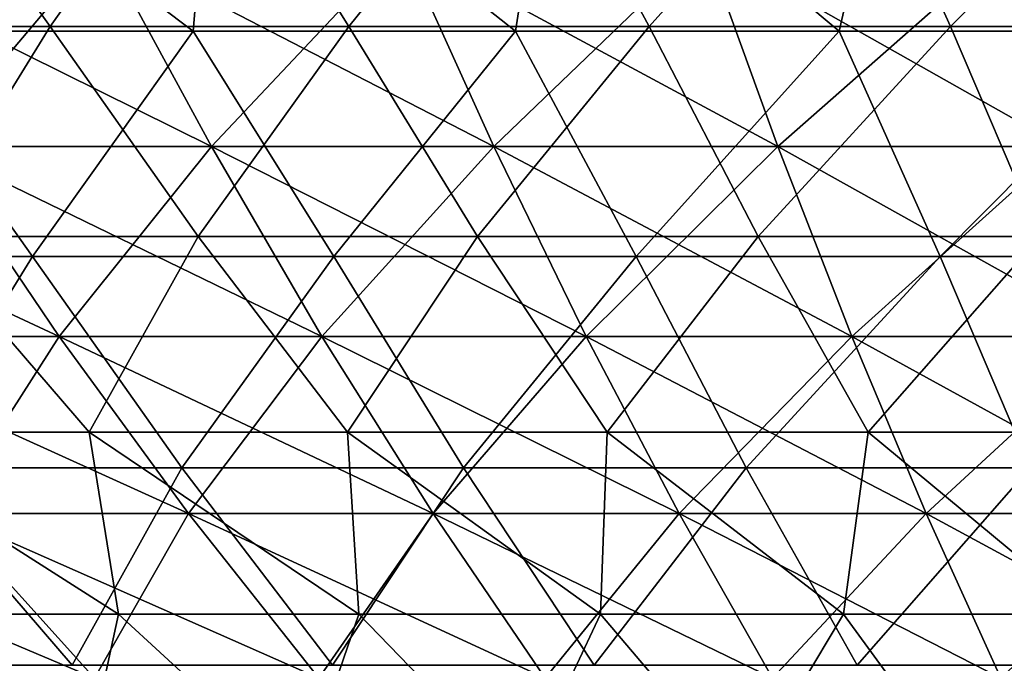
# Model space of a CAD drawing. Header units: millimetres. Extents: x -250 to 250, y -45 to 4150.
# Tile 404 of 656: x -15.75 to -7.6, y 3910.42 to 3915.76. Entities that reach past the tile are written whole.
import ezdxf

# ---------------------------------------------------------------- set-up
doc = ezdxf.new("R2010")
doc.units = ezdxf.units.MM
doc.header["$LTSCALE"] = 81.481481
for name, color, linetype in [('19', 7, 'CONTINUOUS'), ('20', 7, 'CONTINUOUS'), ('21', 7, 'CONTINUOUS'), ('22', 7, 'CONTINUOUS'), ('27', 7, 'CONTINUOUS')]:
    doc.layers.add(name, color=color, linetype=linetype)

msp = doc.modelspace()

# ---------------------------------------------------------------- linework, layer by layer
at = {"layer": '19', "color": 7, "linetype": 'CONTINUOUS'}
for points in [[(-14.3165, 3915.6613, -85.9094), (-16.9722, 3915.6613, -85.4244), (-16.9507, 3917.6423, -90.6784), (-14.3165, 3915.6613, -85.9094)], [(-14.1502, 3917.6423, -91.1574), (-14.3165, 3915.6613, -85.9094), (-16.9507, 3917.6423, -90.6784), (-14.1502, 3917.6423, -91.1574)], [(-11.6469, 3915.6613, -86.3118), (-14.3165, 3915.6613, -85.9094), (-14.1502, 3917.6423, -91.1574), (-11.6469, 3915.6613, -86.3118)], [(-11.3363, 3917.6423, -91.5499), (-11.6469, 3915.6613, -86.3118), (-14.1502, 3917.6423, -91.1574), (-11.3363, 3917.6423, -91.5499)], [(-8.9662, 3915.6613, -86.6313), (-11.6469, 3915.6613, -86.3118), (-11.3363, 3917.6423, -91.5499), (-8.9662, 3915.6613, -86.6313)], [(-8.5117, 3917.6423, -91.8556), (-8.9662, 3915.6613, -86.6313), (-11.3363, 3917.6423, -91.5499), (-8.5117, 3917.6423, -91.8556)], [(-6.2769, 3915.6613, -86.8676), (-8.9662, 3915.6613, -86.6313), (-8.5117, 3917.6423, -91.8556), (-6.2769, 3915.6613, -86.8676)], [(-5.6789, 3917.6423, -92.0741), (-6.2769, 3915.6613, -86.8676), (-8.5117, 3917.6423, -91.8556), (-5.6789, 3917.6423, -92.0741)], [(-15.6453, 3913.7947, -80.3883), (-18.1239, 3913.7947, -79.866), (-16.9722, 3915.6613, -85.4244), (-15.6453, 3913.7947, -80.3883)], [(-14.3165, 3915.6613, -85.9094), (-15.6453, 3913.7947, -80.3883), (-16.9722, 3915.6613, -85.4244), (-14.3165, 3915.6613, -85.9094)], [(-13.1518, 3913.7947, -80.8337), (-15.6453, 3913.7947, -80.3883), (-14.3165, 3915.6613, -85.9094), (-13.1518, 3913.7947, -80.8337)], [(-11.6469, 3915.6613, -86.3118), (-13.1518, 3913.7947, -80.8337), (-14.3165, 3915.6613, -85.9094), (-11.6469, 3915.6613, -86.3118)], [(-10.6458, 3913.7947, -81.2017), (-13.1518, 3913.7947, -80.8337), (-11.6469, 3915.6613, -86.3118), (-10.6458, 3913.7947, -81.2017)], [(-8.9662, 3915.6613, -86.6313), (-10.6458, 3913.7947, -81.2017), (-11.6469, 3915.6613, -86.3118), (-8.9662, 3915.6613, -86.6313)], [(-8.1295, 3913.7947, -81.4921), (-10.6458, 3913.7947, -81.2017), (-8.9662, 3915.6613, -86.6313), (-8.1295, 3913.7947, -81.4921)], [(-6.2769, 3915.6613, -86.8676), (-8.1295, 3913.7947, -81.4921), (-8.9662, 3915.6613, -86.6313), (-6.2769, 3915.6613, -86.8676)], [(-5.6054, 3913.7947, -81.7045), (-8.1295, 3913.7947, -81.4921), (-6.2769, 3915.6613, -86.8676), (-5.6054, 3913.7947, -81.7045)], [(-18.1239, 3913.7947, -79.866), (-15.6453, 3913.7947, -80.3883), (-16.7261, 3912.0433, -74.8122), (-18.1239, 3913.7947, -79.866)], [(-16.7261, 3912.0433, -74.8122), (-15.6453, 3913.7947, -80.3883), (-14.4086, 3912.0433, -75.2929), (-16.7261, 3912.0433, -74.8122)], [(-15.6453, 3913.7947, -80.3883), (-13.1518, 3913.7947, -80.8337), (-14.4086, 3912.0433, -75.2929), (-15.6453, 3913.7947, -80.3883)], [(-14.4086, 3912.0433, -75.2929), (-13.1518, 3913.7947, -80.8337), (-12.0775, 3912.0433, -75.7018), (-14.4086, 3912.0433, -75.2929)], [(-13.1518, 3913.7947, -80.8337), (-10.6458, 3913.7947, -81.2017), (-12.0775, 3912.0433, -75.7018), (-13.1518, 3913.7947, -80.8337)], [(-12.0775, 3912.0433, -75.7018), (-10.6458, 3913.7947, -81.2017), (-9.7348, 3912.0433, -76.0385), (-12.0775, 3912.0433, -75.7018)], [(-10.6458, 3913.7947, -81.2017), (-8.1295, 3913.7947, -81.4921), (-9.7348, 3912.0433, -76.0385), (-10.6458, 3913.7947, -81.2017)], [(-9.7348, 3912.0433, -76.0385), (-8.1295, 3913.7947, -81.4921), (-7.3828, 3912.0433, -76.3028), (-9.7348, 3912.0433, -76.0385)], [(-8.1295, 3913.7947, -81.4921), (-5.6054, 3913.7947, -81.7045), (-7.3828, 3912.0433, -76.3028), (-8.1295, 3913.7947, -81.4921)], [(-17.4584, 3910.4081, -69.2165), (-16.7261, 3912.0433, -74.8122), (-15.3178, 3910.4081, -69.7214), (-17.4584, 3910.4081, -69.2165)], [(-16.7261, 3912.0433, -74.8122), (-14.4086, 3912.0433, -75.2929), (-15.3178, 3910.4081, -69.7214), (-16.7261, 3912.0433, -74.8122)], [(-15.3178, 3910.4081, -69.7214), (-14.4086, 3912.0433, -75.2929), (-13.1626, 3910.4081, -70.1602), (-15.3178, 3910.4081, -69.7214)], [(-14.4086, 3912.0433, -75.2929), (-12.0775, 3912.0433, -75.7018), (-13.1626, 3910.4081, -70.1602), (-14.4086, 3912.0433, -75.2929)], [(-13.1626, 3910.4081, -70.1602), (-12.0775, 3912.0433, -75.7018), (-10.995, 3910.4081, -70.5324), (-13.1626, 3910.4081, -70.1602)], [(-12.0775, 3912.0433, -75.7018), (-9.7348, 3912.0433, -76.0385), (-10.995, 3910.4081, -70.5324), (-12.0775, 3912.0433, -75.7018)], [(-10.995, 3910.4081, -70.5324), (-9.7348, 3912.0433, -76.0385), (-8.8169, 3910.4081, -70.8377), (-10.995, 3910.4081, -70.5324)], [(-9.7348, 3912.0433, -76.0385), (-7.3828, 3912.0433, -76.3028), (-8.8169, 3910.4081, -70.8377), (-9.7348, 3912.0433, -76.0385)], [(-8.8169, 3910.4081, -70.8377), (-7.3828, 3912.0433, -76.3028), (-6.6305, 3910.4081, -71.0757), (-8.8169, 3910.4081, -70.8377)]]:
    msp.add_3dface(points, dxfattribs=at)
at = {"layer": '20', "color": 7, "linetype": 'CONTINUOUS'}
for points in [[(-14.3165, 3915.6613, 85.9094), (-16.9507, 3917.6423, 90.6784), (-16.9722, 3915.6613, 85.4244), (-14.3165, 3915.6613, 85.9094)], [(-14.1502, 3917.6423, 91.1574), (-16.9507, 3917.6423, 90.6784), (-14.3165, 3915.6613, 85.9094), (-14.1502, 3917.6423, 91.1574)], [(-11.6469, 3915.6613, 86.3118), (-14.1502, 3917.6423, 91.1574), (-14.3165, 3915.6613, 85.9094), (-11.6469, 3915.6613, 86.3118)], [(-11.3363, 3917.6423, 91.5499), (-14.1502, 3917.6423, 91.1574), (-11.6469, 3915.6613, 86.3118), (-11.3363, 3917.6423, 91.5499)], [(-8.9662, 3915.6613, 86.6313), (-11.3363, 3917.6423, 91.5499), (-11.6469, 3915.6613, 86.3118), (-8.9662, 3915.6613, 86.6313)], [(-8.5117, 3917.6423, 91.8556), (-11.3363, 3917.6423, 91.5499), (-8.9662, 3915.6613, 86.6313), (-8.5117, 3917.6423, 91.8556)], [(-6.2769, 3915.6613, 86.8676), (-8.5117, 3917.6423, 91.8556), (-8.9662, 3915.6613, 86.6313), (-6.2769, 3915.6613, 86.8676)], [(-5.6789, 3917.6423, 92.0741), (-8.5117, 3917.6423, 91.8556), (-6.2769, 3915.6613, 86.8676), (-5.6789, 3917.6423, 92.0741)], [(-15.6453, 3913.7947, 80.3883), (-16.9722, 3915.6613, 85.4244), (-18.1239, 3913.7947, 79.866), (-15.6453, 3913.7947, 80.3883)], [(-14.3165, 3915.6613, 85.9094), (-16.9722, 3915.6613, 85.4244), (-15.6453, 3913.7947, 80.3883), (-14.3165, 3915.6613, 85.9094)], [(-13.1518, 3913.7947, 80.8337), (-14.3165, 3915.6613, 85.9094), (-15.6453, 3913.7947, 80.3883), (-13.1518, 3913.7947, 80.8337)], [(-11.6469, 3915.6613, 86.3118), (-14.3165, 3915.6613, 85.9094), (-13.1518, 3913.7947, 80.8337), (-11.6469, 3915.6613, 86.3118)], [(-10.6458, 3913.7947, 81.2017), (-11.6469, 3915.6613, 86.3118), (-13.1518, 3913.7947, 80.8337), (-10.6458, 3913.7947, 81.2017)], [(-8.9662, 3915.6613, 86.6313), (-11.6469, 3915.6613, 86.3118), (-10.6458, 3913.7947, 81.2017), (-8.9662, 3915.6613, 86.6313)], [(-8.1295, 3913.7947, 81.4921), (-8.9662, 3915.6613, 86.6313), (-10.6458, 3913.7947, 81.2017), (-8.1295, 3913.7947, 81.4921)], [(-6.2769, 3915.6613, 86.8676), (-8.9662, 3915.6613, 86.6313), (-8.1295, 3913.7947, 81.4921), (-6.2769, 3915.6613, 86.8676)], [(-5.6054, 3913.7947, 81.7045), (-6.2769, 3915.6613, 86.8676), (-8.1295, 3913.7947, 81.4921), (-5.6054, 3913.7947, 81.7045)], [(-15.6453, 3913.7947, 80.3883), (-18.1239, 3913.7947, 79.866), (-16.7261, 3912.0433, 74.8122), (-15.6453, 3913.7947, 80.3883)], [(-15.6453, 3913.7947, 80.3883), (-16.7261, 3912.0433, 74.8122), (-14.4086, 3912.0433, 75.2929), (-15.6453, 3913.7947, 80.3883)], [(-13.1518, 3913.7947, 80.8337), (-15.6453, 3913.7947, 80.3883), (-14.4086, 3912.0433, 75.2929), (-13.1518, 3913.7947, 80.8337)], [(-13.1518, 3913.7947, 80.8337), (-14.4086, 3912.0433, 75.2929), (-12.0775, 3912.0433, 75.7018), (-13.1518, 3913.7947, 80.8337)], [(-10.6458, 3913.7947, 81.2017), (-13.1518, 3913.7947, 80.8337), (-12.0775, 3912.0433, 75.7018), (-10.6458, 3913.7947, 81.2017)], [(-10.6458, 3913.7947, 81.2017), (-12.0775, 3912.0433, 75.7018), (-9.7348, 3912.0433, 76.0385), (-10.6458, 3913.7947, 81.2017)], [(-8.1295, 3913.7947, 81.4921), (-10.6458, 3913.7947, 81.2017), (-9.7348, 3912.0433, 76.0385), (-8.1295, 3913.7947, 81.4921)], [(-8.1295, 3913.7947, 81.4921), (-9.7348, 3912.0433, 76.0385), (-7.3828, 3912.0433, 76.3028), (-8.1295, 3913.7947, 81.4921)], [(-5.6054, 3913.7947, 81.7045), (-8.1295, 3913.7947, 81.4921), (-7.3828, 3912.0433, 76.3028), (-5.6054, 3913.7947, 81.7045)], [(-17.4584, 3910.4081, 69.2165), (-15.3178, 3910.4081, 69.7214), (-16.7261, 3912.0433, 74.8122), (-17.4584, 3910.4081, 69.2165)], [(-16.7261, 3912.0433, 74.8122), (-15.3178, 3910.4081, 69.7214), (-14.4086, 3912.0433, 75.2929), (-16.7261, 3912.0433, 74.8122)], [(-15.3178, 3910.4081, 69.7214), (-13.1626, 3910.4081, 70.1602), (-14.4086, 3912.0433, 75.2929), (-15.3178, 3910.4081, 69.7214)], [(-14.4086, 3912.0433, 75.2929), (-13.1626, 3910.4081, 70.1602), (-12.0775, 3912.0433, 75.7018), (-14.4086, 3912.0433, 75.2929)], [(-13.1626, 3910.4081, 70.1602), (-10.995, 3910.4081, 70.5324), (-12.0775, 3912.0433, 75.7018), (-13.1626, 3910.4081, 70.1602)], [(-12.0775, 3912.0433, 75.7018), (-10.995, 3910.4081, 70.5324), (-9.7348, 3912.0433, 76.0385), (-12.0775, 3912.0433, 75.7018)], [(-10.995, 3910.4081, 70.5324), (-8.8169, 3910.4081, 70.8377), (-9.7348, 3912.0433, 76.0385), (-10.995, 3910.4081, 70.5324)], [(-9.7348, 3912.0433, 76.0385), (-8.8169, 3910.4081, 70.8377), (-7.3828, 3912.0433, 76.3028), (-9.7348, 3912.0433, 76.0385)], [(-8.8169, 3910.4081, 70.8377), (-6.6305, 3910.4081, 71.0757), (-7.3828, 3912.0433, 76.3028), (-8.8169, 3910.4081, 70.8377)]]:
    msp.add_3dface(points, dxfattribs=at)
at = {"layer": '21', "color": 7, "linetype": 'CONTINUOUS'}
for points in [[(-15.4999, 3915.698, 79.7892), (-17.9595, 3915.698, 79.2718), (-16.8205, 3917.5503, 84.7832), (-15.4999, 3915.698, 79.7892)], [(-14.1851, 3917.5503, 85.2638), (-15.4999, 3915.698, 79.7892), (-16.8205, 3917.5503, 84.7832), (-14.1851, 3917.5503, 85.2638)], [(-13.0255, 3915.698, 80.2303), (-15.4999, 3915.698, 79.7892), (-14.1851, 3917.5503, 85.2638), (-13.0255, 3915.698, 80.2303)], [(-11.5361, 3917.5503, 85.6624), (-13.0255, 3915.698, 80.2303), (-14.1851, 3917.5503, 85.2638), (-11.5361, 3917.5503, 85.6624)], [(-10.5386, 3915.698, 80.5947), (-13.0255, 3915.698, 80.2303), (-11.5361, 3917.5503, 85.6624), (-10.5386, 3915.698, 80.5947)], [(-8.8759, 3917.5503, 85.9787), (-10.5386, 3915.698, 80.5947), (-11.5361, 3917.5503, 85.6624), (-8.8759, 3917.5503, 85.9787)], [(-8.0417, 3915.698, 80.882), (-10.5386, 3915.698, 80.5947), (-8.8759, 3917.5503, 85.9787), (-8.0417, 3915.698, 80.882)], [(-6.2073, 3917.5503, 86.2125), (-8.0417, 3915.698, 80.882), (-8.8759, 3917.5503, 85.9787), (-6.2073, 3917.5503, 86.2125)], [(-5.537, 3915.698, 81.092), (-8.0417, 3915.698, 80.882), (-6.2073, 3917.5503, 86.2125), (-5.537, 3915.698, 81.092)], [(-17.9595, 3915.698, 79.2718), (-15.4999, 3915.698, 79.7892), (-16.5731, 3913.96, 74.2593), (-17.9595, 3915.698, 79.2718)], [(-16.5731, 3913.96, 74.2593), (-15.4999, 3915.698, 79.7892), (-14.2733, 3913.96, 74.7354), (-16.5731, 3913.96, 74.2593)], [(-15.4999, 3915.698, 79.7892), (-13.0255, 3915.698, 80.2303), (-14.2733, 3913.96, 74.7354), (-15.4999, 3915.698, 79.7892)], [(-14.2733, 3913.96, 74.7354), (-13.0255, 3915.698, 80.2303), (-11.9599, 3913.96, 75.1404), (-14.2733, 3913.96, 74.7354)], [(-13.0255, 3915.698, 80.2303), (-10.5386, 3915.698, 80.5947), (-11.9599, 3913.96, 75.1404), (-13.0255, 3915.698, 80.2303)], [(-11.9599, 3913.96, 75.1404), (-10.5386, 3915.698, 80.5947), (-9.6351, 3913.96, 75.4737), (-11.9599, 3913.96, 75.1404)], [(-10.5386, 3915.698, 80.5947), (-8.0417, 3915.698, 80.882), (-9.6351, 3913.96, 75.4737), (-10.5386, 3915.698, 80.5947)], [(-9.6351, 3913.96, 75.4737), (-8.0417, 3915.698, 80.882), (-7.3011, 3913.96, 75.7351), (-9.6351, 3913.96, 75.4737)], [(-8.0417, 3915.698, 80.882), (-5.537, 3915.698, 81.092), (-7.3011, 3913.96, 75.7351), (-8.0417, 3915.698, 80.882)], [(-17.3007, 3912.3371, 68.7099), (-16.5731, 3913.96, 74.2593), (-15.1763, 3912.3371, 69.2101), (-17.3007, 3912.3371, 68.7099)], [(-16.5731, 3913.96, 74.2593), (-14.2733, 3913.96, 74.7354), (-15.1763, 3912.3371, 69.2101), (-16.5731, 3913.96, 74.2593)], [(-15.1763, 3912.3371, 69.2101), (-14.2733, 3913.96, 74.7354), (-13.0375, 3912.3371, 69.6447), (-15.1763, 3912.3371, 69.2101)], [(-14.2733, 3913.96, 74.7354), (-11.9599, 3913.96, 75.1404), (-13.0375, 3912.3371, 69.6447), (-14.2733, 3913.96, 74.7354)], [(-13.0375, 3912.3371, 69.6447), (-11.9599, 3913.96, 75.1404), (-10.8862, 3912.3371, 70.0132), (-13.0375, 3912.3371, 69.6447)], [(-11.9599, 3913.96, 75.1404), (-9.6351, 3913.96, 75.4737), (-10.8862, 3912.3371, 70.0132), (-11.9599, 3913.96, 75.1404)], [(-10.8862, 3912.3371, 70.0132), (-9.6351, 3913.96, 75.4737), (-8.7247, 3912.3371, 70.3153), (-10.8862, 3912.3371, 70.0132)], [(-9.6351, 3913.96, 75.4737), (-7.3011, 3913.96, 75.7351), (-8.7247, 3912.3371, 70.3153), (-9.6351, 3913.96, 75.4737)], [(-8.7247, 3912.3371, 70.3153), (-7.3011, 3913.96, 75.7351), (-6.5549, 3912.3371, 70.5507), (-8.7247, 3912.3371, 70.3153)], [(-17.3007, 3912.3371, 68.7099), (-15.1763, 3912.3371, 69.2101), (-14.9338, 3910.8302, 63.8655), (-17.3007, 3912.3371, 68.7099)], [(-16.9089, 3910.8302, 63.3712), (-17.3007, 3912.3371, 68.7099), (-14.9338, 3910.8302, 63.8655), (-16.9089, 3910.8302, 63.3712)], [(-15.1763, 3912.3371, 69.2101), (-13.0375, 3912.3371, 69.6447), (-12.9443, 3910.8302, 64.2983), (-15.1763, 3912.3371, 69.2101)], [(-14.9338, 3910.8302, 63.8655), (-15.1763, 3912.3371, 69.2101), (-12.9443, 3910.8302, 64.2983), (-14.9338, 3910.8302, 63.8655)], [(-13.0375, 3912.3371, 69.6447), (-10.8862, 3912.3371, 70.0132), (-10.9424, 3910.8302, 64.6691), (-13.0375, 3912.3371, 69.6447)], [(-12.9443, 3910.8302, 64.2983), (-13.0375, 3912.3371, 69.6447), (-10.9424, 3910.8302, 64.6691), (-12.9443, 3910.8302, 64.2983)], [(-10.9424, 3910.8302, 64.6691), (-10.8862, 3912.3371, 70.0132), (-8.9299, 3910.8302, 64.9775), (-10.9424, 3910.8302, 64.6691)], [(-10.8862, 3912.3371, 70.0132), (-8.7247, 3912.3371, 70.3153), (-8.9299, 3910.8302, 64.9775), (-10.8862, 3912.3371, 70.0132)], [(-8.9299, 3910.8302, 64.9775), (-8.7247, 3912.3371, 70.3153), (-6.9088, 3910.8302, 65.2234), (-8.9299, 3910.8302, 64.9775)], [(-8.7247, 3912.3371, 70.3153), (-6.5549, 3912.3371, 70.5507), (-6.9088, 3910.8302, 65.2234), (-8.7247, 3912.3371, 70.3153)], [(-17.0332, 3909.44, 57.8339), (-16.9089, 3910.8302, 63.3712), (-15.2351, 3909.44, 58.3334), (-17.0332, 3909.44, 57.8339)], [(-16.9089, 3910.8302, 63.3712), (-14.9338, 3910.8302, 63.8655), (-15.2351, 3909.44, 58.3334), (-16.9089, 3910.8302, 63.3712)], [(-15.2351, 3909.44, 58.3334), (-14.9338, 3910.8302, 63.8655), (-13.4225, 3909.44, 58.7769), (-15.2351, 3909.44, 58.3334)], [(-14.9338, 3910.8302, 63.8655), (-12.9443, 3910.8302, 64.2983), (-13.4225, 3909.44, 58.7769), (-14.9338, 3910.8302, 63.8655)], [(-13.4225, 3909.44, 58.7769), (-12.9443, 3910.8302, 64.2983), (-11.597, 3909.44, 59.1642), (-13.4225, 3909.44, 58.7769)], [(-12.9443, 3910.8302, 64.2983), (-10.9424, 3910.8302, 64.6691), (-11.597, 3909.44, 59.1642), (-12.9443, 3910.8302, 64.2983)], [(-11.597, 3909.44, 59.1642), (-10.9424, 3910.8302, 64.6691), (-9.7604, 3909.44, 59.4947), (-11.597, 3909.44, 59.1642)], [(-10.9424, 3910.8302, 64.6691), (-8.9299, 3910.8302, 64.9775), (-9.7604, 3909.44, 59.4947), (-10.9424, 3910.8302, 64.6691)], [(-9.7604, 3909.44, 59.4947), (-8.9299, 3910.8302, 64.9775), (-7.9144, 3909.44, 59.7683), (-9.7604, 3909.44, 59.4947)], [(-8.9299, 3910.8302, 64.9775), (-6.9088, 3910.8302, 65.2234), (-7.9144, 3909.44, 59.7683), (-8.9299, 3910.8302, 64.9775)], [(-7.9144, 3909.44, 59.7683), (-6.9088, 3910.8302, 65.2234), (-6.0609, 3909.44, 59.9846), (-7.9144, 3909.44, 59.7683)]]:
    msp.add_3dface(points, dxfattribs=at)
at = {"layer": '22', "color": 7, "linetype": 'CONTINUOUS'}
for points in [[(-15.4999, 3915.698, -79.7892), (-16.8205, 3917.5503, -84.7832), (-17.9595, 3915.698, -79.2718), (-15.4999, 3915.698, -79.7892)], [(-14.1851, 3917.5503, -85.2638), (-16.8205, 3917.5503, -84.7832), (-15.4999, 3915.698, -79.7892), (-14.1851, 3917.5503, -85.2638)], [(-13.0255, 3915.698, -80.2303), (-14.1851, 3917.5503, -85.2638), (-15.4999, 3915.698, -79.7892), (-13.0255, 3915.698, -80.2303)], [(-11.5361, 3917.5503, -85.6624), (-14.1851, 3917.5503, -85.2638), (-13.0255, 3915.698, -80.2303), (-11.5361, 3917.5503, -85.6624)], [(-10.5386, 3915.698, -80.5947), (-11.5361, 3917.5503, -85.6624), (-13.0255, 3915.698, -80.2303), (-10.5386, 3915.698, -80.5947)], [(-8.8759, 3917.5503, -85.9787), (-11.5361, 3917.5503, -85.6624), (-10.5386, 3915.698, -80.5947), (-8.8759, 3917.5503, -85.9787)], [(-8.0417, 3915.698, -80.882), (-8.8759, 3917.5503, -85.9787), (-10.5386, 3915.698, -80.5947), (-8.0417, 3915.698, -80.882)], [(-6.2073, 3917.5503, -86.2125), (-8.8759, 3917.5503, -85.9787), (-8.0417, 3915.698, -80.882), (-6.2073, 3917.5503, -86.2125)], [(-5.537, 3915.698, -81.092), (-6.2073, 3917.5503, -86.2125), (-8.0417, 3915.698, -80.882), (-5.537, 3915.698, -81.092)], [(-15.4999, 3915.698, -79.7892), (-17.9595, 3915.698, -79.2718), (-16.5731, 3913.96, -74.2593), (-15.4999, 3915.698, -79.7892)], [(-15.4999, 3915.698, -79.7892), (-16.5731, 3913.96, -74.2593), (-14.2733, 3913.96, -74.7354), (-15.4999, 3915.698, -79.7892)], [(-13.0255, 3915.698, -80.2303), (-15.4999, 3915.698, -79.7892), (-14.2733, 3913.96, -74.7354), (-13.0255, 3915.698, -80.2303)], [(-13.0255, 3915.698, -80.2303), (-14.2733, 3913.96, -74.7354), (-11.9599, 3913.96, -75.1404), (-13.0255, 3915.698, -80.2303)], [(-10.5386, 3915.698, -80.5947), (-13.0255, 3915.698, -80.2303), (-11.9599, 3913.96, -75.1404), (-10.5386, 3915.698, -80.5947)], [(-10.5386, 3915.698, -80.5947), (-11.9599, 3913.96, -75.1404), (-9.6351, 3913.96, -75.4737), (-10.5386, 3915.698, -80.5947)], [(-8.0417, 3915.698, -80.882), (-10.5386, 3915.698, -80.5947), (-9.6351, 3913.96, -75.4737), (-8.0417, 3915.698, -80.882)], [(-8.0417, 3915.698, -80.882), (-9.6351, 3913.96, -75.4737), (-7.3011, 3913.96, -75.7351), (-8.0417, 3915.698, -80.882)], [(-5.537, 3915.698, -81.092), (-8.0417, 3915.698, -80.882), (-7.3011, 3913.96, -75.7351), (-5.537, 3915.698, -81.092)], [(-17.3007, 3912.3371, -68.7099), (-15.1763, 3912.3371, -69.2101), (-16.5731, 3913.96, -74.2593), (-17.3007, 3912.3371, -68.7099)], [(-16.5731, 3913.96, -74.2593), (-15.1763, 3912.3371, -69.2101), (-14.2733, 3913.96, -74.7354), (-16.5731, 3913.96, -74.2593)], [(-15.1763, 3912.3371, -69.2101), (-13.0375, 3912.3371, -69.6447), (-14.2733, 3913.96, -74.7354), (-15.1763, 3912.3371, -69.2101)], [(-14.2733, 3913.96, -74.7354), (-13.0375, 3912.3371, -69.6447), (-11.9599, 3913.96, -75.1404), (-14.2733, 3913.96, -74.7354)], [(-13.0375, 3912.3371, -69.6447), (-10.8862, 3912.3371, -70.0132), (-11.9599, 3913.96, -75.1404), (-13.0375, 3912.3371, -69.6447)], [(-11.9599, 3913.96, -75.1404), (-10.8862, 3912.3371, -70.0132), (-9.6351, 3913.96, -75.4737), (-11.9599, 3913.96, -75.1404)], [(-10.8862, 3912.3371, -70.0132), (-8.7247, 3912.3371, -70.3153), (-9.6351, 3913.96, -75.4737), (-10.8862, 3912.3371, -70.0132)], [(-9.6351, 3913.96, -75.4737), (-8.7247, 3912.3371, -70.3153), (-7.3011, 3913.96, -75.7351), (-9.6351, 3913.96, -75.4737)], [(-8.7247, 3912.3371, -70.3153), (-6.5549, 3912.3371, -70.5507), (-7.3011, 3913.96, -75.7351), (-8.7247, 3912.3371, -70.3153)], [(-16.9089, 3910.8302, -63.3712), (-14.9338, 3910.8302, -63.8655), (-17.3007, 3912.3371, -68.7099), (-16.9089, 3910.8302, -63.3712)], [(-17.3007, 3912.3371, -68.7099), (-14.9338, 3910.8302, -63.8655), (-15.1763, 3912.3371, -69.2101), (-17.3007, 3912.3371, -68.7099)], [(-14.9338, 3910.8302, -63.8655), (-12.9443, 3910.8302, -64.2983), (-15.1763, 3912.3371, -69.2101), (-14.9338, 3910.8302, -63.8655)], [(-15.1763, 3912.3371, -69.2101), (-12.9443, 3910.8302, -64.2983), (-13.0375, 3912.3371, -69.6447), (-15.1763, 3912.3371, -69.2101)], [(-12.9443, 3910.8302, -64.2983), (-10.9424, 3910.8302, -64.6691), (-13.0375, 3912.3371, -69.6447), (-12.9443, 3910.8302, -64.2983)], [(-13.0375, 3912.3371, -69.6447), (-10.9424, 3910.8302, -64.6691), (-10.8862, 3912.3371, -70.0132), (-13.0375, 3912.3371, -69.6447)], [(-10.9424, 3910.8302, -64.6691), (-8.9299, 3910.8302, -64.9775), (-10.8862, 3912.3371, -70.0132), (-10.9424, 3910.8302, -64.6691)], [(-10.8862, 3912.3371, -70.0132), (-8.9299, 3910.8302, -64.9775), (-8.7247, 3912.3371, -70.3153), (-10.8862, 3912.3371, -70.0132)], [(-8.9299, 3910.8302, -64.9775), (-6.9088, 3910.8302, -65.2234), (-8.7247, 3912.3371, -70.3153), (-8.9299, 3910.8302, -64.9775)], [(-8.7247, 3912.3371, -70.3153), (-6.9088, 3910.8302, -65.2234), (-6.5549, 3912.3371, -70.5507), (-8.7247, 3912.3371, -70.3153)], [(-17.0332, 3909.44, -57.8339), (-15.2351, 3909.44, -58.3334), (-16.9089, 3910.8302, -63.3712), (-17.0332, 3909.44, -57.8339)], [(-16.9089, 3910.8302, -63.3712), (-15.2351, 3909.44, -58.3334), (-14.9338, 3910.8302, -63.8655), (-16.9089, 3910.8302, -63.3712)], [(-15.2351, 3909.44, -58.3334), (-13.4225, 3909.44, -58.7769), (-14.9338, 3910.8302, -63.8655), (-15.2351, 3909.44, -58.3334)], [(-14.9338, 3910.8302, -63.8655), (-13.4225, 3909.44, -58.7769), (-12.9443, 3910.8302, -64.2983), (-14.9338, 3910.8302, -63.8655)], [(-13.4225, 3909.44, -58.7769), (-11.597, 3909.44, -59.1642), (-12.9443, 3910.8302, -64.2983), (-13.4225, 3909.44, -58.7769)], [(-12.9443, 3910.8302, -64.2983), (-11.597, 3909.44, -59.1642), (-10.9424, 3910.8302, -64.6691), (-12.9443, 3910.8302, -64.2983)], [(-11.597, 3909.44, -59.1642), (-9.7604, 3909.44, -59.4947), (-10.9424, 3910.8302, -64.6691), (-11.597, 3909.44, -59.1642)], [(-10.9424, 3910.8302, -64.6691), (-9.7604, 3909.44, -59.4947), (-8.9299, 3910.8302, -64.9775), (-10.9424, 3910.8302, -64.6691)], [(-9.7604, 3909.44, -59.4947), (-7.9144, 3909.44, -59.7683), (-8.9299, 3910.8302, -64.9775), (-9.7604, 3909.44, -59.4947)], [(-8.9299, 3910.8302, -64.9775), (-7.9144, 3909.44, -59.7683), (-6.9088, 3910.8302, -65.2234), (-8.9299, 3910.8302, -64.9775)], [(-7.9144, 3909.44, -59.7683), (-6.0609, 3909.44, -59.9846), (-6.9088, 3910.8302, -65.2234), (-7.9144, 3909.44, -59.7683)]]:
    msp.add_3dface(points, dxfattribs=at)
at = {"layer": '27', "color": 7, "linetype": 'CONTINUOUS'}
for points in [[(-15.074, 3916.385, -80.6386), (-16.4917, 3914.7061, -75.3032), (-17.5501, 3916.385, -80.1361), (-15.074, 3916.385, -80.6386)], [(-16.4917, 3914.7061, 75.3032), (-14.1649, 3914.7061, 75.7753), (-17.5501, 3916.385, 80.1361), (-16.4917, 3914.7061, 75.3032)], [(-17.5501, 3916.385, 80.1361), (-14.1649, 3914.7061, 75.7753), (-15.074, 3916.385, 80.6386), (-17.5501, 3916.385, 80.1361)], [(-14.1649, 3914.7061, -75.7753), (-16.4917, 3914.7061, -75.3032), (-15.074, 3916.385, -80.6386), (-14.1649, 3914.7061, -75.7753)], [(-12.5835, 3916.385, -81.0645), (-14.1649, 3914.7061, -75.7753), (-15.074, 3916.385, -80.6386), (-12.5835, 3916.385, -81.0645)], [(-14.1649, 3914.7061, 75.7753), (-11.8246, 3914.7061, 76.1756), (-15.074, 3916.385, 80.6386), (-14.1649, 3914.7061, 75.7753)], [(-15.074, 3916.385, 80.6386), (-11.8246, 3914.7061, 76.1756), (-12.5835, 3916.385, 81.0645), (-15.074, 3916.385, 80.6386)], [(-11.8246, 3914.7061, -76.1756), (-14.1649, 3914.7061, -75.7753), (-12.5835, 3916.385, -81.0645), (-11.8246, 3914.7061, -76.1756)], [(-10.0812, 3916.385, -81.4136), (-11.8246, 3914.7061, -76.1756), (-12.5835, 3916.385, -81.0645), (-10.0812, 3916.385, -81.4136)], [(-11.8246, 3914.7061, 76.1756), (-9.4732, 3914.7061, 76.5036), (-12.5835, 3916.385, 81.0645), (-11.8246, 3914.7061, 76.1756)], [(-12.5835, 3916.385, 81.0645), (-9.4732, 3914.7061, 76.5036), (-10.0812, 3916.385, 81.4136), (-12.5835, 3916.385, 81.0645)], [(-9.4732, 3914.7061, -76.5036), (-11.8246, 3914.7061, -76.1756), (-10.0812, 3916.385, -81.4136), (-9.4732, 3914.7061, -76.5036)], [(-7.5693, 3916.385, -81.6854), (-9.4732, 3914.7061, -76.5036), (-10.0812, 3916.385, -81.4136), (-7.5693, 3916.385, -81.6854)], [(-9.4732, 3914.7061, 76.5036), (-7.1128, 3914.7061, 76.759), (-10.0812, 3916.385, 81.4136), (-9.4732, 3914.7061, 76.5036)], [(-10.0812, 3916.385, 81.4136), (-7.1128, 3914.7061, 76.759), (-7.5693, 3916.385, 81.6854), (-10.0812, 3916.385, 81.4136)], [(-7.1128, 3914.7061, -76.759), (-9.4732, 3914.7061, -76.5036), (-7.5693, 3916.385, -81.6854), (-7.1128, 3914.7061, -76.759)], [(-17.5877, 3913.1319, 69.9282), (-15.4259, 3913.1319, 70.4367), (-18.8028, 3914.7061, 74.7596), (-17.5877, 3913.1319, 69.9282)], [(-18.8028, 3914.7061, 74.7596), (-15.4259, 3913.1319, 70.4367), (-16.4917, 3914.7061, 75.3032), (-18.8028, 3914.7061, 74.7596)], [(-15.4259, 3913.1319, -70.4367), (-17.5877, 3913.1319, -69.9282), (-16.4917, 3914.7061, -75.3032), (-15.4259, 3913.1319, -70.4367)], [(-14.1649, 3914.7061, -75.7753), (-15.4259, 3913.1319, -70.4367), (-16.4917, 3914.7061, -75.3032), (-14.1649, 3914.7061, -75.7753)], [(-15.4259, 3913.1319, 70.4367), (-13.2495, 3913.1319, 70.8783), (-16.4917, 3914.7061, 75.3032), (-15.4259, 3913.1319, 70.4367)], [(-16.4917, 3914.7061, 75.3032), (-13.2495, 3913.1319, 70.8783), (-14.1649, 3914.7061, 75.7753), (-16.4917, 3914.7061, 75.3032)], [(-13.2495, 3913.1319, -70.8783), (-15.4259, 3913.1319, -70.4367), (-14.1649, 3914.7061, -75.7753), (-13.2495, 3913.1319, -70.8783)], [(-11.8246, 3914.7061, -76.1756), (-13.2495, 3913.1319, -70.8783), (-14.1649, 3914.7061, -75.7753), (-11.8246, 3914.7061, -76.1756)], [(-13.2495, 3913.1319, 70.8783), (-11.0605, 3913.1319, 71.2527), (-14.1649, 3914.7061, 75.7753), (-13.2495, 3913.1319, 70.8783)], [(-14.1649, 3914.7061, 75.7753), (-11.0605, 3913.1319, 71.2527), (-11.8246, 3914.7061, 76.1756), (-14.1649, 3914.7061, 75.7753)], [(-11.0605, 3913.1319, -71.2527), (-13.2495, 3913.1319, -70.8783), (-11.8246, 3914.7061, -76.1756), (-11.0605, 3913.1319, -71.2527)], [(-9.4732, 3914.7061, -76.5036), (-11.0605, 3913.1319, -71.2527), (-11.8246, 3914.7061, -76.1756), (-9.4732, 3914.7061, -76.5036)], [(-11.0605, 3913.1319, 71.2527), (-8.861, 3913.1319, 71.5595), (-11.8246, 3914.7061, 76.1756), (-11.0605, 3913.1319, 71.2527)], [(-11.8246, 3914.7061, 76.1756), (-8.861, 3913.1319, 71.5595), (-9.4732, 3914.7061, 76.5036), (-11.8246, 3914.7061, 76.1756)], [(-8.861, 3913.1319, -71.5595), (-11.0605, 3913.1319, -71.2527), (-9.4732, 3914.7061, -76.5036), (-8.861, 3913.1319, -71.5595)], [(-7.1128, 3914.7061, -76.759), (-8.861, 3913.1319, -71.5595), (-9.4732, 3914.7061, -76.5036), (-7.1128, 3914.7061, -76.759)], [(-8.861, 3913.1319, 71.5595), (-6.6531, 3913.1319, 71.7985), (-9.4732, 3914.7061, 76.5036), (-8.861, 3913.1319, 71.5595)], [(-9.4732, 3914.7061, 76.5036), (-6.6531, 3913.1319, 71.7985), (-7.1128, 3914.7061, 76.759), (-9.4732, 3914.7061, 76.5036)], [(-6.6531, 3913.1319, -71.7985), (-8.861, 3913.1319, -71.5595), (-7.1128, 3914.7061, -76.759), (-6.6531, 3913.1319, -71.7985)], [(-15.4259, 3913.1319, -70.4367), (-16.3647, 3911.6633, -65.0658), (-17.5877, 3913.1319, -69.9282), (-15.4259, 3913.1319, -70.4367)], [(-16.3647, 3911.6633, 65.0658), (-14.3532, 3911.6633, 65.5389), (-17.5877, 3913.1319, 69.9282), (-16.3647, 3911.6633, 65.0658)], [(-17.5877, 3913.1319, 69.9282), (-14.3532, 3911.6633, 65.5389), (-15.4259, 3913.1319, 70.4367), (-17.5877, 3913.1319, 69.9282)], [(-14.3532, 3911.6633, -65.5389), (-16.3647, 3911.6633, -65.0658), (-15.4259, 3913.1319, -70.4367), (-14.3532, 3911.6633, -65.5389)], [(-13.2495, 3913.1319, -70.8783), (-14.3532, 3911.6633, -65.5389), (-15.4259, 3913.1319, -70.4367), (-13.2495, 3913.1319, -70.8783)], [(-14.3532, 3911.6633, 65.5389), (-12.3282, 3911.6633, 65.9498), (-15.4259, 3913.1319, 70.4367), (-14.3532, 3911.6633, 65.5389)], [(-15.4259, 3913.1319, 70.4367), (-12.3282, 3911.6633, 65.9498), (-13.2495, 3913.1319, 70.8783), (-15.4259, 3913.1319, 70.4367)], [(-12.3282, 3911.6633, -65.9498), (-14.3532, 3911.6633, -65.5389), (-13.2495, 3913.1319, -70.8783), (-12.3282, 3911.6633, -65.9498)], [(-11.0605, 3913.1319, -71.2527), (-12.3282, 3911.6633, -65.9498), (-13.2495, 3913.1319, -70.8783), (-11.0605, 3913.1319, -71.2527)], [(-12.3282, 3911.6633, 65.9498), (-10.2914, 3911.6633, 66.2981), (-13.2495, 3913.1319, 70.8783), (-12.3282, 3911.6633, 65.9498)], [(-13.2495, 3913.1319, 70.8783), (-10.2914, 3911.6633, 66.2981), (-11.0605, 3913.1319, 71.2527), (-13.2495, 3913.1319, 70.8783)], [(-10.2914, 3911.6633, -66.2981), (-12.3282, 3911.6633, -65.9498), (-11.0605, 3913.1319, -71.2527), (-10.2914, 3911.6633, -66.2981)], [(-8.861, 3913.1319, -71.5595), (-10.2914, 3911.6633, -66.2981), (-11.0605, 3913.1319, -71.2527), (-8.861, 3913.1319, -71.5595)], [(-10.2914, 3911.6633, 66.2981), (-8.2448, 3911.6633, 66.5836), (-11.0605, 3913.1319, 71.2527), (-10.2914, 3911.6633, 66.2981)], [(-11.0605, 3913.1319, 71.2527), (-8.2448, 3911.6633, 66.5836), (-8.861, 3913.1319, 71.5595), (-11.0605, 3913.1319, 71.2527)], [(-8.2448, 3911.6633, -66.5836), (-10.2914, 3911.6633, -66.2981), (-8.861, 3913.1319, -71.5595), (-8.2448, 3911.6633, -66.5836)], [(-6.6531, 3913.1319, -71.7985), (-8.2448, 3911.6633, -66.5836), (-8.861, 3913.1319, -71.5595), (-6.6531, 3913.1319, -71.7985)], [(-8.2448, 3911.6633, 66.5836), (-6.1905, 3911.6633, 66.8059), (-8.861, 3913.1319, 71.5595), (-8.2448, 3911.6633, 66.5836)], [(-8.861, 3913.1319, 71.5595), (-6.1905, 3911.6633, 66.8059), (-6.6531, 3913.1319, 71.7985), (-8.861, 3913.1319, 71.5595)], [(-6.1905, 3911.6633, -66.8059), (-8.2448, 3911.6633, -66.5836), (-6.6531, 3913.1319, -71.7985), (-6.1905, 3911.6633, -66.8059)], [(-16.9803, 3910.3007, 59.6797), (-15.1344, 3910.3007, 60.1743), (-18.3606, 3911.6633, 64.531), (-16.9803, 3910.3007, 59.6797)], [(-18.3606, 3911.6633, 64.531), (-15.1344, 3910.3007, 60.1743), (-16.3647, 3911.6633, 65.0658), (-18.3606, 3911.6633, 64.531)], [(-15.1344, 3910.3007, -60.1743), (-16.9803, 3910.3007, -59.6797), (-16.3647, 3911.6633, -65.0658), (-15.1344, 3910.3007, -60.1743)], [(-14.3532, 3911.6633, -65.5389), (-15.1344, 3910.3007, -60.1743), (-16.3647, 3911.6633, -65.0658), (-14.3532, 3911.6633, -65.5389)], [(-15.1344, 3910.3007, 60.1743), (-13.2742, 3910.3007, 60.6118), (-16.3647, 3911.6633, 65.0658), (-15.1344, 3910.3007, 60.1743)], [(-16.3647, 3911.6633, 65.0658), (-13.2742, 3910.3007, 60.6118), (-14.3532, 3911.6633, 65.5389), (-16.3647, 3911.6633, 65.0658)], [(-13.2742, 3910.3007, -60.6118), (-15.1344, 3910.3007, -60.1743), (-14.3532, 3911.6633, -65.5389), (-13.2742, 3910.3007, -60.6118)], [(-12.3282, 3911.6633, -65.9498), (-13.2742, 3910.3007, -60.6118), (-14.3532, 3911.6633, -65.5389), (-12.3282, 3911.6633, -65.9498)], [(-13.2742, 3910.3007, 60.6118), (-11.4014, 3910.3007, 60.9919), (-14.3532, 3911.6633, 65.5389), (-13.2742, 3910.3007, 60.6118)], [(-14.3532, 3911.6633, 65.5389), (-11.4014, 3910.3007, 60.9919), (-12.3282, 3911.6633, 65.9498), (-14.3532, 3911.6633, 65.5389)], [(-11.4014, 3910.3007, -60.9919), (-13.2742, 3910.3007, -60.6118), (-12.3282, 3911.6633, -65.9498), (-11.4014, 3910.3007, -60.9919)], [(-10.2914, 3911.6633, -66.2981), (-11.4014, 3910.3007, -60.9919), (-12.3282, 3911.6633, -65.9498), (-10.2914, 3911.6633, -66.2981)], [(-11.4014, 3910.3007, 60.9919), (-9.5177, 3910.3007, 61.314), (-12.3282, 3911.6633, 65.9498), (-11.4014, 3910.3007, 60.9919)], [(-12.3282, 3911.6633, 65.9498), (-9.5177, 3910.3007, 61.314), (-10.2914, 3911.6633, 66.2981), (-12.3282, 3911.6633, 65.9498)], [(-9.5177, 3910.3007, -61.314), (-11.4014, 3910.3007, -60.9919), (-10.2914, 3911.6633, -66.2981), (-9.5177, 3910.3007, -61.314)], [(-8.2448, 3911.6633, -66.5836), (-9.5177, 3910.3007, -61.314), (-10.2914, 3911.6633, -66.2981), (-8.2448, 3911.6633, -66.5836)], [(-9.5177, 3910.3007, 61.314), (-7.625, 3910.3007, 61.5781), (-10.2914, 3911.6633, 66.2981), (-9.5177, 3910.3007, 61.314)], [(-10.2914, 3911.6633, 66.2981), (-7.625, 3910.3007, 61.5781), (-8.2448, 3911.6633, 66.5836), (-10.2914, 3911.6633, 66.2981)], [(-7.625, 3910.3007, -61.5781), (-9.5177, 3910.3007, -61.314), (-8.2448, 3911.6633, -66.5836), (-7.625, 3910.3007, -61.5781)], [(-6.1905, 3911.6633, -66.8059), (-7.625, 3910.3007, -61.5781), (-8.2448, 3911.6633, -66.5836), (-6.1905, 3911.6633, -66.8059)], [(-7.625, 3910.3007, 61.5781), (-5.7251, 3910.3007, 61.7837), (-8.2448, 3911.6633, 66.5836), (-7.625, 3910.3007, 61.5781)], [(-8.2448, 3911.6633, 66.5836), (-5.7251, 3910.3007, 61.7837), (-6.1905, 3911.6633, 66.8059), (-8.2448, 3911.6633, 66.5836)], [(-5.7251, 3910.3007, -61.7837), (-7.625, 3910.3007, -61.5781), (-6.1905, 3911.6633, -66.8059), (-5.7251, 3910.3007, -61.7837)]]:
    msp.add_3dface(points, dxfattribs=at)

doc.saveas('drawing.dxf')
